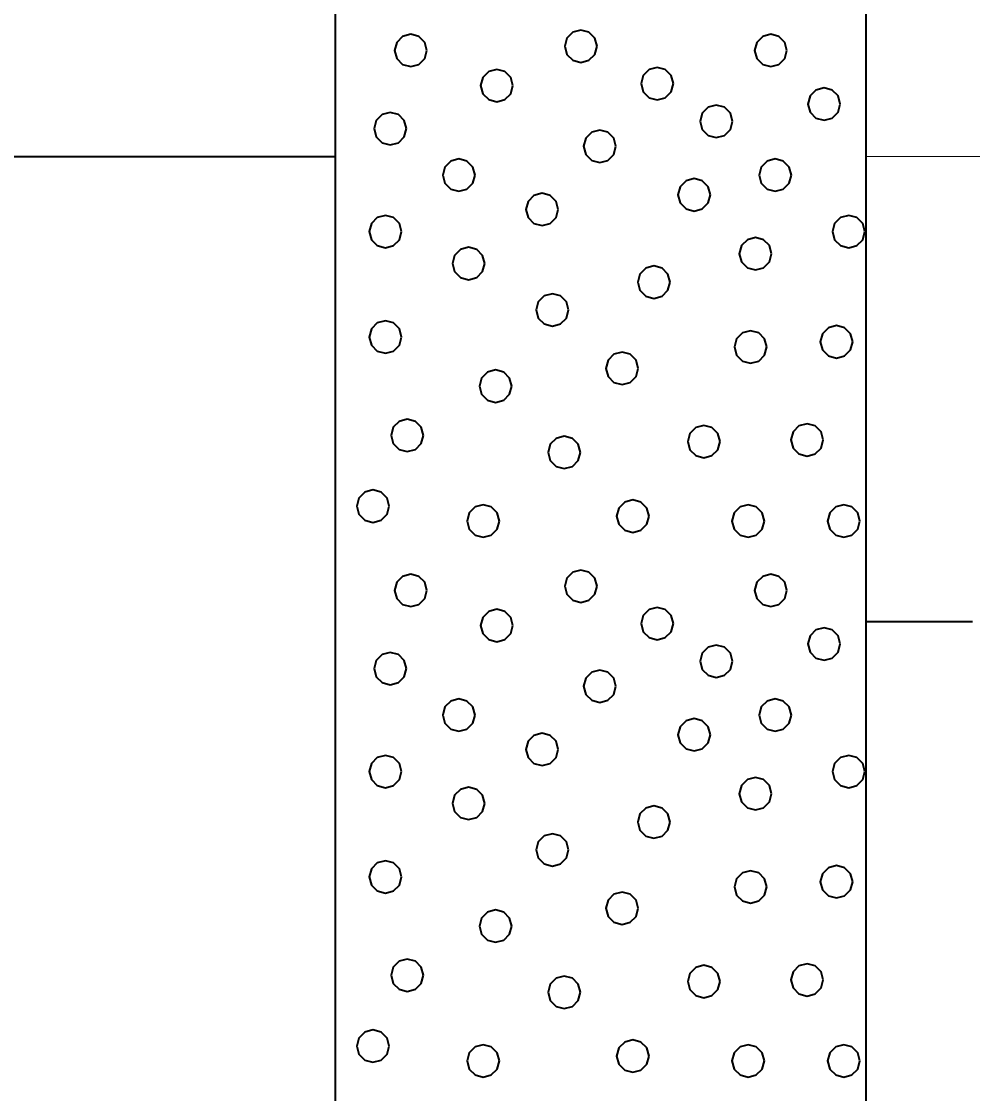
# Model space of a CAD drawing. Extents: x -76 to 974, y -1080 to -735.
# Drawn here: x 319.71 to 324.19, y -986.5 to -981.46 of the extents above; entities that cross this region are included whole.
import ezdxf

# ---------------------------------------------------------------- set-up
doc = ezdxf.new("R2010")
doc.units = 0
doc.header["$LTSCALE"] = 0.36
doc.layers.add('27', color=7, linetype='Continuous', lineweight=40)
doc.layers.add('7', color=7, linetype='Continuous', lineweight=13)

msp = doc.modelspace()

# ---------------------------------------------------------------- linework, layer by layer
at = {"layer": '27'}
for p, q in [((321.1855, -981.3789), (321.1855, -991.3789)), ((323.6855, -991.3789), (323.6855, -981.3789)), ((288.6855, -982.09), (321.1855, -982.09)), ((324.1855, -984.2789), (323.6855, -984.2789))]:
    msp.add_line(p, q, dxfattribs=at)
for points in [[(321.6174, -981.5916), (321.6072, -981.5535), (321.5793, -981.5256), (321.5412, -981.5154), (321.5031, -981.5256), (321.4752, -981.5535), (321.465, -981.5916), (321.4752, -981.6297), (321.5031, -981.6575), (321.5412, -981.6678), (321.5793, -981.6575), (321.6072, -981.6297)], [(322.4184, -981.572), (322.4082, -981.5339), (322.3803, -981.506), (322.3422, -981.4958), (322.3041, -981.506), (322.2762, -981.5339), (322.266, -981.572), (322.2762, -981.6101), (322.3041, -981.638), (322.3422, -981.6482), (322.3803, -981.638), (322.4082, -981.6101)], [(323.312, -981.5916), (323.3018, -981.5535), (323.2739, -981.5256), (323.2358, -981.5154), (323.1977, -981.5256), (323.1699, -981.5535), (323.1596, -981.5916), (323.1699, -981.6297), (323.1977, -981.6576), (323.2358, -981.6678), (323.2739, -981.6576), (323.3018, -981.6297)], [(322.7775, -981.7478), (322.7672, -981.7097), (322.7394, -981.6818), (322.7013, -981.6716), (322.6632, -981.6818), (322.6353, -981.7097), (322.6251, -981.7478), (322.6353, -981.7859), (322.6632, -981.8138), (322.7013, -981.824), (322.7394, -981.8138), (322.7672, -981.7859)], [(322.0224, -981.7568), (322.0122, -981.7187), (321.9843, -981.6908), (321.9462, -981.6806), (321.9081, -981.6908), (321.8802, -981.7187), (321.87, -981.7568), (321.8802, -981.7949), (321.9081, -981.8228), (321.9462, -981.833), (321.9843, -981.8228), (322.0122, -981.7949)], [(323.5629, -981.8437), (323.5527, -981.8056), (323.5248, -981.7777), (323.4867, -981.7675), (323.4486, -981.7777), (323.4207, -981.8056), (323.4105, -981.8437), (323.4207, -981.8818), (323.4486, -981.9097), (323.4867, -981.9199), (323.5248, -981.9097), (323.5527, -981.8818)], [(323.0557, -981.9251), (323.0455, -981.887), (323.0176, -981.8591), (322.9795, -981.8489), (322.9414, -981.8591), (322.9135, -981.887), (322.9033, -981.9251), (322.9135, -981.9632), (322.9414, -981.9911), (322.9795, -982.0013), (323.0176, -981.9911), (323.0455, -981.9632)], [(321.5213, -981.9594), (321.511, -981.9213), (321.4832, -981.8934), (321.4451, -981.8832), (321.407, -981.8934), (321.3791, -981.9213), (321.3689, -981.9594), (321.3791, -981.9975), (321.407, -982.0254), (321.4451, -982.0356), (321.4832, -982.0254), (321.511, -981.9975)], [(322.5073, -982.0426), (322.4971, -982.0045), (322.4692, -981.9766), (322.4311, -981.9664), (322.393, -981.9766), (322.3651, -982.0045), (322.3549, -982.0426), (322.3651, -982.0807), (322.393, -982.1086), (322.4311, -982.1188), (322.4692, -982.1086), (322.4971, -982.0807)], [(321.8442, -982.1781), (321.8339, -982.14), (321.8061, -982.1121), (321.768, -982.1019), (321.7299, -982.1121), (321.702, -982.14), (321.6918, -982.1781), (321.702, -982.2162), (321.7299, -982.2441), (321.768, -982.2543), (321.8061, -982.2441), (321.8339, -982.2162)], [(323.3328, -982.1781), (323.3226, -982.14), (323.2947, -982.1121), (323.2566, -982.1019), (323.2185, -982.1121), (323.1906, -982.14), (323.1804, -982.1781), (323.1906, -982.2162), (323.2185, -982.2441), (323.2566, -982.2543), (323.2947, -982.2441), (323.3226, -982.2162)], [(322.9514, -982.2709), (322.9412, -982.2328), (322.9133, -982.2049), (322.8752, -982.1947), (322.8371, -982.2049), (322.8092, -982.2328), (322.799, -982.2709), (322.8092, -982.309), (322.8371, -982.3369), (322.8752, -982.3471), (322.9133, -982.3369), (322.9412, -982.309)], [(322.2357, -982.3395), (322.2255, -982.3014), (322.1976, -982.2735), (322.1595, -982.2633), (322.1214, -982.2735), (322.0935, -982.3014), (322.0833, -982.3395), (322.0935, -982.3776), (322.1214, -982.4055), (322.1595, -982.4157), (322.1976, -982.4055), (322.2255, -982.3776)], [(321.4984, -982.4438), (321.4882, -982.4057), (321.4603, -982.3778), (321.4222, -982.3676), (321.3841, -982.3778), (321.3562, -982.4057), (321.346, -982.4438), (321.3562, -982.4819), (321.3841, -982.5097), (321.4222, -982.52), (321.4603, -982.5097), (321.4882, -982.4819)], [(323.6786, -982.4438), (323.6684, -982.4057), (323.6405, -982.3778), (323.6024, -982.3676), (323.5643, -982.3778), (323.5364, -982.4057), (323.5262, -982.4438), (323.5364, -982.4819), (323.5643, -982.5097), (323.6024, -982.52), (323.6405, -982.5097), (323.6684, -982.4819)], [(323.24, -982.548), (323.2298, -982.5099), (323.2019, -982.482), (323.1638, -982.4718), (323.1257, -982.482), (323.0978, -982.5099), (323.0876, -982.548), (323.0978, -982.5861), (323.1257, -982.614), (323.1638, -982.6242), (323.2019, -982.614), (323.2298, -982.5861)], [(321.8899, -982.5938), (321.8797, -982.5557), (321.8518, -982.5278), (321.8137, -982.5176), (321.7756, -982.5278), (321.7477, -982.5557), (321.7375, -982.5938), (321.7477, -982.6319), (321.7756, -982.6598), (321.8137, -982.67), (321.8518, -982.6598), (321.8797, -982.6319)], [(322.762, -982.6815), (322.7518, -982.6434), (322.7239, -982.6155), (322.6858, -982.6053), (322.6477, -982.6155), (322.6198, -982.6434), (322.6096, -982.6815), (322.6198, -982.7196), (322.6477, -982.7475), (322.6858, -982.7577), (322.7239, -982.7475), (322.7518, -982.7196)], [(322.284, -982.8124), (322.2738, -982.7743), (322.2459, -982.7464), (322.2078, -982.7362), (322.1697, -982.7464), (322.1418, -982.7743), (322.1316, -982.8124), (322.1418, -982.8505), (322.1697, -982.8784), (322.2078, -982.8886), (322.2459, -982.8784), (322.2738, -982.8505)], [(321.4984, -982.9396), (321.4882, -982.9015), (321.4603, -982.8736), (321.4222, -982.8634), (321.3841, -982.8736), (321.3562, -982.9015), (321.346, -982.9396), (321.3562, -982.9777), (321.3841, -983.0055), (321.4222, -983.0158), (321.4603, -983.0055), (321.4882, -982.9777)], [(323.6214, -982.9624), (323.6112, -982.9243), (323.5833, -982.8964), (323.5452, -982.8862), (323.5071, -982.8964), (323.4792, -982.9243), (323.469, -982.9624), (323.4792, -983.0005), (323.5071, -983.0284), (323.5452, -983.0386), (323.5833, -983.0284), (323.6112, -983.0005)], [(323.2171, -982.9866), (323.2069, -982.9485), (323.179, -982.9206), (323.1409, -982.9104), (323.1028, -982.9206), (323.0749, -982.9485), (323.0647, -982.9866), (323.0749, -983.0247), (323.1028, -983.0526), (323.1409, -983.0628), (323.179, -983.0526), (323.2069, -983.0247)], [(322.612, -983.087), (322.6018, -983.0489), (322.5739, -983.021), (322.5358, -983.0108), (322.4977, -983.021), (322.4698, -983.0489), (322.4596, -983.087), (322.4698, -983.1251), (322.4977, -983.153), (322.5358, -983.1632), (322.5739, -983.153), (322.6018, -983.1251)], [(322.017, -983.1709), (322.0068, -983.1328), (321.9789, -983.1049), (321.9408, -983.0947), (321.9027, -983.1049), (321.8749, -983.1328), (321.8646, -983.1709), (321.8749, -983.209), (321.9027, -983.2369), (321.9408, -983.2471), (321.9789, -983.2369), (322.0068, -983.209)], [(321.6013, -983.4023), (321.5911, -983.3642), (321.5632, -983.3363), (321.5251, -983.3261), (321.487, -983.3363), (321.4592, -983.3642), (321.4489, -983.4023), (321.4592, -983.4404), (321.487, -983.4683), (321.5251, -983.4785), (321.5632, -983.4683), (321.5911, -983.4404)], [(322.9972, -983.4315), (322.987, -983.3934), (322.9591, -983.3655), (322.921, -983.3553), (322.8829, -983.3655), (322.855, -983.3934), (322.8448, -983.4315), (322.855, -983.4696), (322.8829, -983.4975), (322.921, -983.5077), (322.9591, -983.4975), (322.987, -983.4696)], [(323.4828, -983.4239), (323.4726, -983.3858), (323.4447, -983.3579), (323.4066, -983.3477), (323.3685, -983.3579), (323.3406, -983.3858), (323.3304, -983.4239), (323.3406, -983.462), (323.3685, -983.4899), (323.4066, -983.5001), (323.4447, -983.4899), (323.4726, -983.462)], [(322.34, -983.4824), (322.3297, -983.4443), (322.3019, -983.4164), (322.2638, -983.4062), (322.2257, -983.4164), (322.1978, -983.4443), (322.1876, -983.4824), (322.1978, -983.5205), (322.2257, -983.5484), (322.2638, -983.5586), (322.3019, -983.5484), (322.3297, -983.5205)], [(321.4399, -983.7354), (321.4297, -983.6973), (321.4018, -983.6694), (321.3637, -983.6592), (321.3256, -983.6694), (321.2977, -983.6973), (321.2875, -983.7354), (321.2977, -983.7735), (321.3256, -983.8014), (321.3637, -983.8116), (321.4018, -983.8014), (321.4297, -983.7735)], [(321.9586, -983.8053), (321.9484, -983.7672), (321.9205, -983.7393), (321.8824, -983.7291), (321.8443, -983.7393), (321.8164, -983.7672), (321.8062, -983.8053), (321.8164, -983.8434), (321.8443, -983.8713), (321.8824, -983.8815), (321.9205, -983.8713), (321.9484, -983.8434)], [(322.6629, -983.7824), (322.6526, -983.7443), (322.6248, -983.7164), (322.5867, -983.7062), (322.5486, -983.7164), (322.5207, -983.7443), (322.5105, -983.7824), (322.5207, -983.8205), (322.5486, -983.8484), (322.5867, -983.8586), (322.6248, -983.8484), (322.6526, -983.8205)], [(323.2057, -983.8053), (323.1955, -983.7672), (323.1676, -983.7393), (323.1295, -983.7291), (323.0914, -983.7393), (323.0635, -983.7672), (323.0533, -983.8053), (323.0635, -983.8434), (323.0914, -983.8713), (323.1295, -983.8815), (323.1676, -983.8713), (323.1955, -983.8434)], [(323.6557, -983.8053), (323.6455, -983.7672), (323.6176, -983.7393), (323.5795, -983.7291), (323.5414, -983.7393), (323.5135, -983.7672), (323.5033, -983.8053), (323.5135, -983.8434), (323.5414, -983.8713), (323.5795, -983.8815), (323.6176, -983.8713), (323.6455, -983.8434)], [(322.4184, -984.112), (322.4082, -984.0739), (322.3803, -984.046), (322.3422, -984.0358), (322.3041, -984.046), (322.2762, -984.0739), (322.266, -984.112), (322.2762, -984.1501), (322.3041, -984.178), (322.3422, -984.1882), (322.3803, -984.178), (322.4082, -984.1501)], [(321.6174, -984.1316), (321.6072, -984.0935), (321.5793, -984.0656), (321.5412, -984.0554), (321.5031, -984.0656), (321.4752, -984.0935), (321.465, -984.1316), (321.4752, -984.1697), (321.5031, -984.1975), (321.5412, -984.2078), (321.5793, -984.1975), (321.6072, -984.1697)], [(323.312, -984.1316), (323.3018, -984.0935), (323.2739, -984.0656), (323.2358, -984.0554), (323.1977, -984.0656), (323.1699, -984.0935), (323.1596, -984.1316), (323.1699, -984.1697), (323.1977, -984.1976), (323.2358, -984.2078), (323.2739, -984.1976), (323.3018, -984.1697)], [(322.0224, -984.2968), (322.0122, -984.2587), (321.9843, -984.2308), (321.9462, -984.2206), (321.9081, -984.2308), (321.8802, -984.2587), (321.87, -984.2968), (321.8802, -984.3349), (321.9081, -984.3628), (321.9462, -984.373), (321.9843, -984.3628), (322.0122, -984.3349)], [(322.7775, -984.2878), (322.7672, -984.2497), (322.7394, -984.2218), (322.7013, -984.2116), (322.6632, -984.2218), (322.6353, -984.2497), (322.6251, -984.2878), (322.6353, -984.3259), (322.6632, -984.3538), (322.7013, -984.364), (322.7394, -984.3538), (322.7672, -984.3259)], [(323.5629, -984.3837), (323.5527, -984.3456), (323.5248, -984.3177), (323.4867, -984.3075), (323.4486, -984.3177), (323.4207, -984.3456), (323.4105, -984.3837), (323.4207, -984.4218), (323.4486, -984.4497), (323.4867, -984.4599), (323.5248, -984.4497), (323.5527, -984.4218)], [(323.0557, -984.4651), (323.0455, -984.427), (323.0176, -984.3991), (322.9795, -984.3889), (322.9414, -984.3991), (322.9135, -984.427), (322.9033, -984.4651), (322.9135, -984.5032), (322.9414, -984.5311), (322.9795, -984.5413), (323.0176, -984.5311), (323.0455, -984.5032)], [(321.5213, -984.4994), (321.511, -984.4613), (321.4832, -984.4334), (321.4451, -984.4232), (321.407, -984.4334), (321.3791, -984.4613), (321.3689, -984.4994), (321.3791, -984.5375), (321.407, -984.5654), (321.4451, -984.5756), (321.4832, -984.5654), (321.511, -984.5375)], [(322.5073, -984.5826), (322.4971, -984.5445), (322.4692, -984.5166), (322.4311, -984.5064), (322.393, -984.5166), (322.3651, -984.5445), (322.3549, -984.5826), (322.3651, -984.6207), (322.393, -984.6486), (322.4311, -984.6588), (322.4692, -984.6486), (322.4971, -984.6207)], [(321.8442, -984.7181), (321.8339, -984.68), (321.8061, -984.6521), (321.768, -984.6419), (321.7299, -984.6521), (321.702, -984.68), (321.6918, -984.7181), (321.702, -984.7562), (321.7299, -984.7841), (321.768, -984.7943), (321.8061, -984.7841), (321.8339, -984.7562)], [(323.3328, -984.7181), (323.3226, -984.68), (323.2947, -984.6521), (323.2566, -984.6419), (323.2185, -984.6521), (323.1906, -984.68), (323.1804, -984.7181), (323.1906, -984.7562), (323.2185, -984.7841), (323.2566, -984.7943), (323.2947, -984.7841), (323.3226, -984.7562)], [(322.9514, -984.8109), (322.9412, -984.7728), (322.9133, -984.7449), (322.8752, -984.7347), (322.8371, -984.7449), (322.8092, -984.7728), (322.799, -984.8109), (322.8092, -984.849), (322.8371, -984.8769), (322.8752, -984.8871), (322.9133, -984.8769), (322.9412, -984.849)], [(322.2357, -984.8795), (322.2255, -984.8414), (322.1976, -984.8135), (322.1595, -984.8033), (322.1214, -984.8135), (322.0935, -984.8414), (322.0833, -984.8795), (322.0935, -984.9176), (322.1214, -984.9455), (322.1595, -984.9557), (322.1976, -984.9455), (322.2255, -984.9176)], [(321.4984, -984.9838), (321.4882, -984.9457), (321.4603, -984.9178), (321.4222, -984.9076), (321.3841, -984.9178), (321.3562, -984.9457), (321.346, -984.9838), (321.3562, -985.0219), (321.3841, -985.0497), (321.4222, -985.06), (321.4603, -985.0497), (321.4882, -985.0219)], [(323.6786, -984.9838), (323.6684, -984.9457), (323.6405, -984.9178), (323.6024, -984.9076), (323.5643, -984.9178), (323.5364, -984.9457), (323.5262, -984.9838), (323.5364, -985.0219), (323.5643, -985.0497), (323.6024, -985.06), (323.6405, -985.0497), (323.6684, -985.0219)], [(321.8899, -985.1338), (321.8797, -985.0957), (321.8518, -985.0678), (321.8137, -985.0576), (321.7756, -985.0678), (321.7477, -985.0957), (321.7375, -985.1338), (321.7477, -985.1719), (321.7756, -985.1998), (321.8137, -985.21), (321.8518, -985.1998), (321.8797, -985.1719)], [(323.24, -985.088), (323.2298, -985.0499), (323.2019, -985.022), (323.1638, -985.0118), (323.1257, -985.022), (323.0978, -985.0499), (323.0876, -985.088), (323.0978, -985.1261), (323.1257, -985.154), (323.1638, -985.1642), (323.2019, -985.154), (323.2298, -985.1261)], [(322.762, -985.2215), (322.7518, -985.1834), (322.7239, -985.1555), (322.6858, -985.1453), (322.6477, -985.1555), (322.6198, -985.1834), (322.6096, -985.2215), (322.6198, -985.2596), (322.6477, -985.2875), (322.6858, -985.2977), (322.7239, -985.2875), (322.7518, -985.2596)], [(322.284, -985.3524), (322.2738, -985.3143), (322.2459, -985.2864), (322.2078, -985.2762), (322.1697, -985.2864), (322.1418, -985.3143), (322.1316, -985.3524), (322.1418, -985.3905), (322.1697, -985.4184), (322.2078, -985.4286), (322.2459, -985.4184), (322.2738, -985.3905)], [(321.4984, -985.4796), (321.4882, -985.4415), (321.4603, -985.4136), (321.4222, -985.4034), (321.3841, -985.4136), (321.3562, -985.4415), (321.346, -985.4796), (321.3562, -985.5177), (321.3841, -985.5455), (321.4222, -985.5558), (321.4603, -985.5455), (321.4882, -985.5177)], [(323.2171, -985.5266), (323.2069, -985.4885), (323.179, -985.4606), (323.1409, -985.4504), (323.1028, -985.4606), (323.0749, -985.4885), (323.0647, -985.5266), (323.0749, -985.5647), (323.1028, -985.5926), (323.1409, -985.6028), (323.179, -985.5926), (323.2069, -985.5647)], [(323.6214, -985.5024), (323.6112, -985.4643), (323.5833, -985.4364), (323.5452, -985.4262), (323.5071, -985.4364), (323.4792, -985.4643), (323.469, -985.5024), (323.4792, -985.5405), (323.5071, -985.5684), (323.5452, -985.5786), (323.5833, -985.5684), (323.6112, -985.5405)], [(322.612, -985.627), (322.6018, -985.5889), (322.5739, -985.561), (322.5358, -985.5508), (322.4977, -985.561), (322.4698, -985.5889), (322.4596, -985.627), (322.4698, -985.6651), (322.4977, -985.693), (322.5358, -985.7032), (322.5739, -985.693), (322.6018, -985.6651)], [(322.017, -985.7109), (322.0068, -985.6728), (321.9789, -985.6449), (321.9408, -985.6347), (321.9027, -985.6449), (321.8749, -985.6728), (321.8646, -985.7109), (321.8749, -985.749), (321.9027, -985.7769), (321.9408, -985.7871), (321.9789, -985.7769), (322.0068, -985.749)], [(321.6013, -985.9423), (321.5911, -985.9042), (321.5632, -985.8763), (321.5251, -985.8661), (321.487, -985.8763), (321.4592, -985.9042), (321.4489, -985.9423), (321.4592, -985.9804), (321.487, -986.0083), (321.5251, -986.0185), (321.5632, -986.0083), (321.5911, -985.9804)], [(322.9972, -985.9715), (322.987, -985.9334), (322.9591, -985.9055), (322.921, -985.8953), (322.8829, -985.9055), (322.855, -985.9334), (322.8448, -985.9715), (322.855, -986.0096), (322.8829, -986.0375), (322.921, -986.0477), (322.9591, -986.0375), (322.987, -986.0096)], [(323.4828, -985.9639), (323.4726, -985.9258), (323.4447, -985.8979), (323.4066, -985.8877), (323.3685, -985.8979), (323.3406, -985.9258), (323.3304, -985.9639), (323.3406, -986.002), (323.3685, -986.0299), (323.4066, -986.0401), (323.4447, -986.0299), (323.4726, -986.002)], [(322.34, -986.0224), (322.3297, -985.9843), (322.3019, -985.9564), (322.2638, -985.9462), (322.2257, -985.9564), (322.1978, -985.9843), (322.1876, -986.0224), (322.1978, -986.0605), (322.2257, -986.0884), (322.2638, -986.0986), (322.3019, -986.0884), (322.3297, -986.0605)], [(321.4399, -986.2754), (321.4297, -986.2373), (321.4018, -986.2094), (321.3637, -986.1992), (321.3256, -986.2094), (321.2977, -986.2373), (321.2875, -986.2754), (321.2977, -986.3135), (321.3256, -986.3414), (321.3637, -986.3516), (321.4018, -986.3414), (321.4297, -986.3135)], [(322.6629, -986.3224), (322.6526, -986.2843), (322.6248, -986.2564), (322.5867, -986.2462), (322.5486, -986.2564), (322.5207, -986.2843), (322.5105, -986.3224), (322.5207, -986.3605), (322.5486, -986.3884), (322.5867, -986.3986), (322.6248, -986.3884), (322.6526, -986.3605)], [(321.9586, -986.3453), (321.9484, -986.3072), (321.9205, -986.2793), (321.8824, -986.2691), (321.8443, -986.2793), (321.8164, -986.3072), (321.8062, -986.3453), (321.8164, -986.3834), (321.8443, -986.4113), (321.8824, -986.4215), (321.9205, -986.4113), (321.9484, -986.3834)], [(323.2057, -986.3453), (323.1955, -986.3072), (323.1676, -986.2793), (323.1295, -986.2691), (323.0914, -986.2793), (323.0635, -986.3072), (323.0533, -986.3453), (323.0635, -986.3834), (323.0914, -986.4113), (323.1295, -986.4215), (323.1676, -986.4113), (323.1955, -986.3834)], [(323.6557, -986.3453), (323.6455, -986.3072), (323.6176, -986.2793), (323.5795, -986.2691), (323.5414, -986.2793), (323.5135, -986.3072), (323.5033, -986.3453), (323.5135, -986.3834), (323.5414, -986.4113), (323.5795, -986.4215), (323.6176, -986.4113), (323.6455, -986.3834)]]:
    msp.add_lwpolyline(points, close=True, dxfattribs=at)
at = {"layer": '7'}
msp.add_line((323.6855, -982.09), (347.5358, -982.09), dxfattribs=at)

doc.saveas('drawing.dxf')
